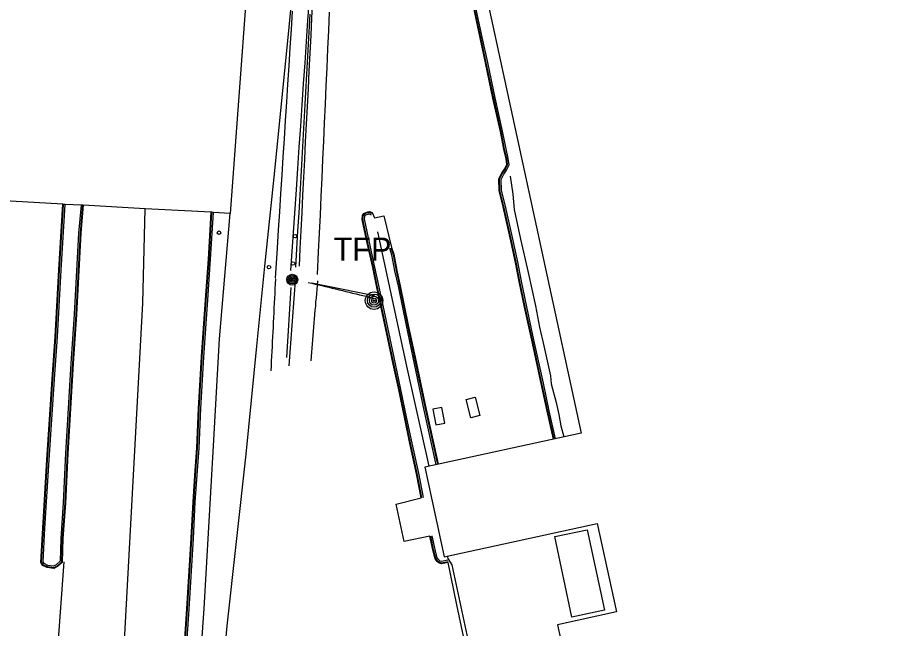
# Model space of a CAD drawing. Extents: x 368532 to 392481, y 10654822 to 10676899.
# Drawn here: x 389114.3 to 389305.3, y 10658579.6 to 10658712.6 of the extents above; entities that cross this region are included whole.
import ezdxf

# ---------------------------------------------------------------- set-up
doc = ezdxf.new("R2010")
doc.units = 0
for name, color, linetype in [('p_bridge deck', 7, 'Continuous'), ('p_Catenary', 7, 'Continuous'), ('p_dtm obscured area', 7, 'Continuous'), ('p_dtm retaining wall', 7, 'Continuous'), ('p_road - paved curb', 7, 'Continuous'), ('p_road general road feature', 7, 'Continuous'), ('p_road paint stripe', 7, 'Continuous'), ('p_structure building', 7, 'Continuous'), ('p_structure unidentified', 7, 'Continuous'), ('p_utility general pole', 7, 'Continuous')]:
    doc.layers.add(name, color=color, linetype=linetype)

msp = doc.modelspace()

# ---------------------------------------------------------------- linework, layer by layer
at = {"layer": 'p_bridge deck'}
for points in [[(389160.66, 10658669.93), (389156.99, 10658670.19), (389156.64, 10658670.21), (389156.49, 10658670.22), (389142.17, 10658670.95), (389128.67, 10658671.73), (389128.52, 10658671.74), (389128.17, 10658671.77), (389124.74, 10658671.92), (389124.39, 10658671.94), (389124.24, 10658671.95), (389110.23, 10658672.75), (389097.26, 10658673.45), (389097.11, 10658673.46), (389096.76, 10658673.48), (389095.01, 10658673.59), (389098.58, 10658726.65), (389102.84, 10658797.19), (389110.12, 10658914.68), (389115.15, 10658995.53), (389120.98, 10659092.62), (389128.29, 10659186.28), (389130.45, 10659212.42), (389157.15, 10659541.92)], [(389173.62, 10658871.77), (389170.74, 10658824.57), (389167.34, 10658771.02), (389164.26, 10658719.13), (389160.66, 10658669.93)]]:
    msp.add_lwpolyline(points, dxfattribs=at)
at = {"layer": 'p_Catenary'}
msp.add_line((389173.84, 10658653.83), (389172.89, 10658638.58), dxfattribs=at)
for points in [[(389180.62, 10658758.06), (389180.31, 10658753.45), (389180, 10658748.85), (389179.69, 10658744.24), (389179.38, 10658739.64), (389179.06, 10658735.03), (389178.75, 10658730.43), (389178.44, 10658725.82), (389178.13, 10658721.22), (389177.82, 10658716.61), (389177.5, 10658712.01), (389177.19, 10658707.4), (389176.88, 10658702.8), (389176.57, 10658698.19), (389176.26, 10658693.59), (389175.94, 10658688.98), (389175.63, 10658684.38), (389175.32, 10658679.77), (389175.01, 10658675.17), (389173.81, 10658657.56)], [(389178.59, 10658716.45), (389178.39, 10658712.59), (389178.2, 10658708.72), (389178, 10658704.86), (389177.8, 10658701), (389177.6, 10658697.13), (389177.41, 10658693.27), (389177.21, 10658689.41), (389177.01, 10658685.54), (389176.82, 10658681.68), (389176.62, 10658677.82), (389176.42, 10658673.95), (389176.23, 10658670.09), (389176.03, 10658666.23), (389175.83, 10658662.36), (389175.64, 10658658.5)], [(389170.54, 10658655.85), (389170.95, 10658662.4), (389171.2, 10658666.37), (389171.46, 10658670.34), (389171.71, 10658674.32), (389171.96, 10658678.29), (389172.21, 10658682.26), (389172.47, 10658686.23), (389172.72, 10658690.2), (389172.97, 10658694.17), (389173.22, 10658698.14), (389173.47, 10658702.11), (389173.73, 10658706.08), (389173.98, 10658710.05), (389174.23, 10658714.02)], [(389174.97, 10658658.28), (389175.19, 10658662.22), (389175.41, 10658666.15), (389175.64, 10658670.09), (389175.86, 10658674.03), (389176.08, 10658677.96), (389176.3, 10658681.9), (389176.52, 10658685.84), (389176.75, 10658689.77), (389176.97, 10658693.71), (389177.19, 10658697.65), (389177.41, 10658701.59), (389177.63, 10658705.52), (389177.86, 10658709.46), (389178.08, 10658713.4)], [(389179.7, 10658656.67), (389179.92, 10658661.63), (389180.11, 10658665.64), (389180.29, 10658669.66), (389180.47, 10658673.67), (389180.65, 10658677.69), (389180.83, 10658681.7), (389181.01, 10658685.72), (389181.2, 10658689.73), (389181.38, 10658693.75), (389181.56, 10658697.76), (389181.74, 10658701.77), (389181.92, 10658705.79), (389182.1, 10658709.8), (389182.29, 10658713.82)], [(389170.51, 10658655.7), (389170.46, 10658654.65), (389170.4, 10658653.59), (389170.35, 10658652.54), (389170.3, 10658651.49), (389170.24, 10658650.43), (389170.19, 10658649.38), (389170.14, 10658648.33), (389170.08, 10658647.27), (389170.03, 10658646.22), (389169.98, 10658645.17), (389169.93, 10658644.11), (389169.87, 10658643.06), (389169.82, 10658642.01), (389169.77, 10658640.95), (389169.71, 10658639.9), (389169.66, 10658638.84), (389169.61, 10658637.79), (389169.55, 10658636.74), (389169.5, 10658635.68)], [(389173.5, 10658636.8), (389173.57, 10658637.78), (389173.65, 10658638.75), (389173.72, 10658639.72), (389173.79, 10658640.7), (389173.87, 10658641.67), (389173.94, 10658642.64), (389174.01, 10658643.61), (389174.09, 10658644.59), (389174.16, 10658645.56), (389174.23, 10658646.53), (389174.31, 10658647.51), (389174.38, 10658648.48), (389174.45, 10658649.45), (389174.53, 10658650.43), (389174.6, 10658651.4), (389174.67, 10658652.37), (389174.75, 10658653.35), (389174.82, 10658654.32), (389174.89, 10658655.29)], [(389177.67, 10658654.95), (389178.41, 10658654.77), (389179.15, 10658654.59), (389179.89, 10658654.42), (389180.64, 10658654.24), (389181.38, 10658654.06), (389182.12, 10658653.88), (389182.86, 10658653.7), (389183.6, 10658653.52), (389184.35, 10658653.34), (389185.09, 10658653.16), (389185.83, 10658652.98), (389186.57, 10658652.8), (389187.31, 10658652.62), (389188.06, 10658652.44), (389188.8, 10658652.26), (389189.54, 10658652.09), (389190.28, 10658651.91), (389191.02, 10658651.73), (389191.77, 10658651.55)], [(389178.28, 10658637.89), (389178.35, 10658638.8), (389178.43, 10658639.72), (389178.51, 10658640.63), (389178.58, 10658641.55), (389178.66, 10658642.46), (389178.73, 10658643.37), (389178.81, 10658644.29), (389178.89, 10658645.2), (389178.96, 10658646.12), (389179.04, 10658647.03), (389179.12, 10658647.95), (389179.19, 10658648.86), (389179.27, 10658649.78), (389179.34, 10658650.69), (389179.42, 10658651.6), (389179.5, 10658652.52), (389179.57, 10658653.43), (389179.65, 10658654.35), (389179.73, 10658655.26)], [(389178.41, 10658654.88), (389179.13, 10658654.73), (389179.85, 10658654.58), (389180.57, 10658654.44), (389181.28, 10658654.29), (389182, 10658654.14), (389182.72, 10658653.99), (389183.44, 10658653.84), (389184.16, 10658653.69), (389184.87, 10658653.54), (389185.59, 10658653.39), (389186.31, 10658653.25), (389187.03, 10658653.1), (389187.75, 10658652.95), (389188.47, 10658652.8), (389189.18, 10658652.65), (389189.9, 10658652.5), (389190.62, 10658652.35), (389191.34, 10658652.2), (389192.06, 10658652.05)]]:
    msp.add_lwpolyline(points, dxfattribs=at)
at = {"layer": 'p_dtm obscured area'}
for points in [[(389176.26, 10658739.85), (389173.4, 10658710.54), (389170.28, 10658679.23), (389168.15, 10658658.46), (389166.39, 10658641.04), (389164.03, 10658617.56), (389159.91, 10658580.16), (389157.93, 10658558.7)], [(389158.35, 10658642.68), (389160.66, 10658669.93), (389156.99, 10658670.19), (389156.64, 10658670.21), (389156.49, 10658670.22), (389142.17, 10658670.95), (389128.67, 10658671.73), (389128.52, 10658671.74), (389128.17, 10658671.77), (389124.74, 10658671.92), (389124.39, 10658671.94), (389124.24, 10658671.95), (389110.23, 10658672.75), (389097.26, 10658673.45), (389097.11, 10658673.46), (389096.76, 10658673.48), (389095.01, 10658673.59), (389092.21, 10658626.05)], [(389153.41, 10658561.19), (389154.97, 10658583.88), (389157.05, 10658619.37), (389158.35, 10658642.68)]]:
    msp.add_lwpolyline(points, dxfattribs=at)
at = {"layer": 'p_dtm retaining wall'}
for p, q in [((389221.62, 10658678.06), (389222.19, 10658674.17)), ((389222.19, 10658674.17), (389222.51, 10658670.85)), ((389222.51, 10658670.85), (389223.9, 10658664.36)), ((389192.73, 10658665.94), (389199.06, 10658636.68)), ((389223.9, 10658664.36), (389225.54, 10658657.07)), ((389225.54, 10658657.07), (389227.13, 10658649.83)), ((389227.13, 10658649.83), (389227.99, 10658645.18)), ((389227.99, 10658645.18), (389228.97, 10658641.1)), ((389228.97, 10658641.1), (389230.37, 10658634.6)), ((389199.06, 10658636.68), (389203.93, 10658614.9)), ((389230.37, 10658634.6), (389230.56, 10658632.88)), ((389230.56, 10658632.88), (389231.61, 10658628.8)), ((389231.61, 10658628.8), (389232.21, 10658626.19)), ((389232.21, 10658626.19), (389232.62, 10658623.67)), ((389232.62, 10658623.67), (389233.33, 10658621.28)), ((389208.11, 10658594.78), (389207.97, 10658595.36)), ((389208.97, 10658593.4), (389208.11, 10658594.78)), ((389215.4, 10658563.81), (389208.97, 10658593.4))]:
    msp.add_line(p, q, dxfattribs=at)
at = {"layer": 'p_road - paved curb'}
for p, q in [((389123.34, 10658657.67), (389124.24, 10658671.95)), ((389123.49, 10658657.66), (389124.39, 10658671.94)), ((389123.84, 10658657.64), (389124.74, 10658671.92)), ((389128.17, 10658671.77), (389127.64, 10658665.69)), ((389128.52, 10658671.74), (389127.99, 10658665.67)), ((389128.67, 10658671.73), (389128.14, 10658665.66)), ((389155.9, 10658660.01), (389156.49, 10658670.22)), ((389156.05, 10658660), (389156.64, 10658670.21)), ((389156.4, 10658659.98), (389156.99, 10658670.19)), ((389127.64, 10658665.69), (389127.07, 10658654.8)), ((389127.99, 10658665.67), (389127.42, 10658654.78)), ((389128.14, 10658665.66), (389127.57, 10658654.77)), ((389155.26, 10658651.17), (389155.9, 10658660.01)), ((389155.41, 10658651.16), (389156.05, 10658660)), ((389155.76, 10658651.13), (389156.4, 10658659.98)), ((389122.54, 10658643.08), (389123.34, 10658657.67)), ((389122.69, 10658643.07), (389123.49, 10658657.66)), ((389123.04, 10658643.05), (389123.84, 10658657.64)), ((389127.07, 10658654.8), (389126.66, 10658648)), ((389127.42, 10658654.78), (389127.01, 10658647.98)), ((389127.57, 10658654.77), (389127.16, 10658647.97)), ((389154.41, 10658638.71), (389155.26, 10658651.17)), ((389154.56, 10658638.7), (389155.41, 10658651.16)), ((389154.91, 10658638.68), (389155.76, 10658651.13)), ((389126.66, 10658648), (389125.95, 10658637.28)), ((389127.01, 10658647.98), (389126.3, 10658637.26)), ((389127.16, 10658647.97), (389126.45, 10658637.25)), ((389121.87, 10658633.9), (389122.54, 10658643.08)), ((389122.02, 10658633.89), (389122.69, 10658643.07)), ((389122.37, 10658633.87), (389123.04, 10658643.05)), ((389153.76, 10658627.49), (389154.41, 10658638.71)), ((389153.91, 10658627.48), (389154.56, 10658638.7)), ((389154.26, 10658627.47), (389154.91, 10658638.68)), ((389125.95, 10658637.28), (389124.81, 10658617.72)), ((389126.3, 10658637.26), (389125.16, 10658617.7)), ((389126.45, 10658637.25), (389125.31, 10658617.69)), ((389120.75, 10658616.29), (389121.87, 10658633.9)), ((389120.9, 10658616.28), (389122.02, 10658633.89)), ((389121.25, 10658616.26), (389122.37, 10658633.87)), ((389153.4, 10658618.88), (389153.76, 10658627.49)), ((389153.55, 10658618.87), (389153.91, 10658627.48)), ((389153.9, 10658618.85), (389154.26, 10658627.47)), ((389124.81, 10658617.72), (389124.28, 10658606.92)), ((389125.16, 10658617.7), (389124.63, 10658606.9)), ((389125.31, 10658617.69), (389124.78, 10658606.89)), ((389153.02, 10658614), (389153.4, 10658618.88)), ((389153.17, 10658613.99), (389153.55, 10658618.87)), ((389153.52, 10658613.96), (389153.9, 10658618.85)), ((389119.82, 10658601.4), (389120.75, 10658616.29)), ((389119.97, 10658601.39), (389120.9, 10658616.28)), ((389120.32, 10658601.37), (389121.25, 10658616.26)), ((389152.56, 10658607.11), (389153.02, 10658614)), ((389152.71, 10658607.1), (389153.17, 10658613.99)), ((389153.06, 10658607.08), (389153.52, 10658613.96)), ((389124.28, 10658606.92), (389123.74, 10658599.18)), ((389124.63, 10658606.9), (389124.09, 10658599.17)), ((389124.78, 10658606.89), (389124.24, 10658599.16)), ((389152.13, 10658599.2), (389152.56, 10658607.11)), ((389152.28, 10658599.19), (389152.71, 10658607.1)), ((389152.63, 10658599.17), (389153.06, 10658607.08)), ((389119.43, 10658593.96), (389119.82, 10658601.4)), ((389119.58, 10658594), (389119.97, 10658601.39)), ((389119.94, 10658594.08), (389120.32, 10658601.37)), ((389123.74, 10658599.18), (389123.61, 10658594.19)), ((389124.09, 10658599.17), (389123.95, 10658594.03)), ((389124.24, 10658599.16), (389124.1, 10658593.96)), ((389151.19, 10658583.82), (389152.13, 10658599.2)), ((389151.34, 10658583.81), (389152.28, 10658599.19)), ((389151.69, 10658583.79), (389152.63, 10658599.17)), ((389119.8, 10658593.31), (389119.43, 10658593.96)), ((389119.91, 10658593.42), (389119.58, 10658594)), ((389120.81, 10658592.82), (389119.8, 10658593.31)), ((389120.85, 10658592.97), (389119.91, 10658593.42)), ((389120.16, 10658593.69), (389119.94, 10658594.08)), ((389120.96, 10658593.3), (389120.16, 10658593.69)), ((389122.26, 10658592.61), (389120.81, 10658592.82)), ((389122.23, 10658592.77), (389120.85, 10658592.97)), ((389122.17, 10658593.13), (389120.96, 10658593.3)), ((389122.77, 10658593.45), (389122.17, 10658593.13)), ((389122.97, 10658593.16), (389122.23, 10658592.77)), ((389123.06, 10658593.04), (389122.26, 10658592.61)), ((389123.61, 10658594.19), (389122.77, 10658593.45)), ((389123.95, 10658594.03), (389122.97, 10658593.16)), ((389124.1, 10658593.96), (389123.06, 10658593.04)), ((389150.55, 10658574.26), (389151.19, 10658583.82)), ((389150.7, 10658574.25), (389151.34, 10658583.81)), ((389151.05, 10658574.22), (389151.69, 10658583.79))]:
    msp.add_line(p, q, dxfattribs=at)
at = {"layer": 'p_road general road feature'}
for p, q in [((389215.07, 10658708.24), (389213.54, 10658715.38)), ((389215.22, 10658708.27), (389213.69, 10658715.41)), ((389215.56, 10658708.34), (389214.03, 10658715.48)), ((389216.25, 10658702.75), (389215.07, 10658708.24)), ((389216.4, 10658702.78), (389215.22, 10658708.27)), ((389216.74, 10658702.85), (389215.56, 10658708.34)), ((389217.88, 10658695.04), (389216.25, 10658702.75)), ((389218.03, 10658695.07), (389216.4, 10658702.78)), ((389218.37, 10658695.15), (389216.74, 10658702.85)), ((389219.49, 10658687.78), (389217.88, 10658695.04)), ((389219.64, 10658687.81), (389218.03, 10658695.07)), ((389219.98, 10658687.88), (389218.37, 10658695.15)), ((389220.27, 10658683.94), (389219.49, 10658687.78)), ((389220.42, 10658683.97), (389219.64, 10658687.81)), ((389220.76, 10658684.04), (389219.98, 10658687.88)), ((389220.73, 10658681.86), (389220.27, 10658683.94)), ((389220.88, 10658681.89), (389220.42, 10658683.97)), ((389221.22, 10658681.95), (389220.76, 10658684.04)), ((389220.42, 10658679.64), (389220.89, 10658680.63)), ((389220.55, 10658679.56), (389221.04, 10658680.61)), ((389220.89, 10658680.63), (389220.73, 10658681.86)), ((389221.04, 10658680.61), (389220.88, 10658681.89)), ((389221.4, 10658680.55), (389221.22, 10658681.95)), ((389219.13, 10658677.47), (389219.78, 10658678.74)), ((389219.78, 10658678.74), (389220.42, 10658679.64)), ((389219.91, 10658678.66), (389220.55, 10658679.56)), ((389220.21, 10658678.48), (389220.85, 10658679.39)), ((389220.85, 10658679.39), (389221.4, 10658680.55)), ((389219.24, 10658674.92), (389219.13, 10658677.47)), ((389219.28, 10658677.44), (389219.91, 10658678.66)), ((389219.39, 10658674.94), (389219.28, 10658677.44)), ((389219.64, 10658677.36), (389220.21, 10658678.48)), ((389219.74, 10658674.99), (389219.64, 10658677.36)), ((389220.09, 10658671.42), (389219.24, 10658674.92)), ((389220.24, 10658671.45), (389219.39, 10658674.94)), ((389220.58, 10658671.53), (389219.74, 10658674.99)), ((389221.62, 10658664.62), (389220.09, 10658671.42)), ((389221.77, 10658664.65), (389220.24, 10658671.45)), ((389222.11, 10658664.73), (389220.58, 10658671.53)), ((389189.4, 10658668.56), (389189.46, 10658669.51)), ((389189.46, 10658669.51), (389189.73, 10658669.95)), ((389189.55, 10658668.57), (389189.61, 10658669.46)), ((389189.61, 10658669.46), (389189.83, 10658669.83)), ((389189.73, 10658669.95), (389190.25, 10658670.2)), ((389189.83, 10658669.83), (389190.3, 10658670.06)), ((389189.9, 10658668.61), (389189.95, 10658669.35)), ((389189.95, 10658669.35), (389190.08, 10658669.56)), ((389190.08, 10658669.56), (389190.43, 10658669.73)), ((389190.25, 10658670.2), (389190.6, 10658670.3)), ((389190.3, 10658670.06), (389190.63, 10658670.15)), ((389190.43, 10658669.73), (389190.7, 10658669.81)), ((389190.6, 10658670.3), (389190.96, 10658670.35)), ((389190.63, 10658670.15), (389190.94, 10658670.2)), ((389190.7, 10658669.81), (389190.91, 10658669.84)), ((389190.91, 10658669.84), (389191.38, 10658669.67)), ((389190.94, 10658670.2), (389191.5, 10658670)), ((389190.96, 10658670.35), (389191.55, 10658670.14)), ((389191.55, 10658670.14), (389192.06, 10658669)), ((389192.06, 10658669), (389194.11, 10658669.43)), ((389194.11, 10658669.43), (389195.81, 10658662.55)), ((389189.47, 10658668.29), (389189.4, 10658668.56)), ((389190.51, 10658663.53), (389189.47, 10658668.29)), ((389189.62, 10658668.32), (389189.55, 10658668.57)), ((389190.66, 10658663.56), (389189.62, 10658668.32)), ((389189.96, 10658668.41), (389189.9, 10658668.61)), ((389191, 10658663.64), (389189.96, 10658668.41)), ((389191.69, 10658658.17), (389190.51, 10658663.53)), ((389191.84, 10658658.2), (389190.66, 10658663.56)), ((389192.18, 10658658.27), (389191, 10658663.64)), ((389222.79, 10658659.29), (389221.62, 10658664.62)), ((389222.94, 10658659.32), (389221.77, 10658664.65)), ((389223.28, 10658659.39), (389222.11, 10658664.73)), ((389195.34, 10658662.39), (389195.8, 10658660.97)), ((389195.67, 10658662.5), (389196.14, 10658661.05)), ((389195.81, 10658662.55), (389196.29, 10658661.09)), ((389195.8, 10658660.97), (389196.44, 10658657.44)), ((389196.14, 10658661.05), (389196.78, 10658657.51)), ((389196.29, 10658661.09), (389196.93, 10658657.54)), ((389192.52, 10658654.18), (389191.69, 10658658.17)), ((389192.67, 10658654.21), (389191.84, 10658658.2)), ((389193.01, 10658654.28), (389192.18, 10658658.27)), ((389223.58, 10658655.14), (389222.79, 10658659.29)), ((389223.73, 10658655.17), (389222.94, 10658659.32)), ((389224.07, 10658655.24), (389223.28, 10658659.39)), ((389196.44, 10658657.44), (389197.2, 10658654.1)), ((389196.78, 10658657.51), (389197.54, 10658654.18)), ((389196.93, 10658657.54), (389197.69, 10658654.21)), ((389193.66, 10658648.76), (389192.52, 10658654.18)), ((389193.81, 10658648.79), (389192.67, 10658654.21)), ((389194.15, 10658648.86), (389193.01, 10658654.28)), ((389197.2, 10658654.1), (389198.95, 10658645.56)), ((389197.54, 10658654.18), (389199.29, 10658645.63)), ((389197.69, 10658654.21), (389199.44, 10658645.66)), ((389224.77, 10658649.53), (389223.58, 10658655.14)), ((389224.92, 10658649.56), (389223.73, 10658655.17)), ((389225.26, 10658649.63), (389224.07, 10658655.24)), ((389194.98, 10658642.62), (389193.66, 10658648.76)), ((389195.13, 10658642.65), (389193.81, 10658648.79)), ((389195.47, 10658642.72), (389194.15, 10658648.86)), ((389226.32, 10658642.33), (389224.77, 10658649.53)), ((389226.47, 10658642.36), (389224.92, 10658649.56)), ((389226.81, 10658642.44), (389225.26, 10658649.63)), ((389198.95, 10658645.56), (389200.41, 10658638.55)), ((389199.29, 10658645.63), (389200.75, 10658638.62)), ((389199.44, 10658645.66), (389200.9, 10658638.65)), ((389196.13, 10658637.14), (389194.98, 10658642.62)), ((389196.28, 10658637.17), (389195.13, 10658642.65)), ((389196.62, 10658637.24), (389195.47, 10658642.72)), ((389228.89, 10658633), (389226.81, 10658642.44)), ((389228.4, 10658632.9), (389226.32, 10658642.33)), ((389228.55, 10658632.93), (389226.47, 10658642.36)), ((389200.75, 10658638.62), (389203.18, 10658627.2)), ((389200.9, 10658638.65), (389203.33, 10658627.23)), ((389197.27, 10658631.9), (389196.13, 10658637.14)), ((389197.42, 10658631.93), (389196.28, 10658637.17)), ((389197.76, 10658632), (389196.62, 10658637.24)), ((389200.41, 10658638.55), (389202.84, 10658627.12)), ((389229.65, 10658626.86), (389228.4, 10658632.9)), ((389229.8, 10658626.89), (389228.55, 10658632.93)), ((389230.14, 10658626.97), (389228.89, 10658633)), ((389198.66, 10658625.23), (389197.27, 10658631.9)), ((389198.81, 10658625.26), (389197.42, 10658631.93)), ((389199.15, 10658625.33), (389197.76, 10658632)), ((389202.84, 10658627.12), (389205.23, 10658616.24)), ((389203.18, 10658627.2), (389205.57, 10658616.32)), ((389203.33, 10658627.23), (389205.72, 10658616.35)), ((389199.78, 10658619.86), (389198.66, 10658625.23)), ((389199.93, 10658619.89), (389198.81, 10658625.26)), ((389200.27, 10658619.96), (389199.15, 10658625.33)), ((389231.04, 10658620.78), (389229.65, 10658626.86)), ((389231.19, 10658620.81), (389229.8, 10658626.89)), ((389231.53, 10658620.89), (389230.14, 10658626.97)), ((389201.22, 10658613.28), (389199.78, 10658619.86)), ((389201.37, 10658613.31), (389199.93, 10658619.89)), ((389201.71, 10658613.38), (389200.27, 10658619.96)), ((389205.23, 10658616.24), (389205.45, 10658615.23)), ((389205.57, 10658616.32), (389205.79, 10658615.31)), ((389205.72, 10658616.35), (389205.94, 10658615.34)), ((389202.27, 10658608.02), (389201.22, 10658613.28)), ((389202.42, 10658608.05), (389201.37, 10658613.31)), ((389202.76, 10658608.12), (389201.71, 10658613.38)), ((389196.82, 10658606.61), (389202.27, 10658608.02)), ((389198.53, 10658598.5), (389196.82, 10658606.61)), ((389204.16, 10658599.65), (389198.53, 10658598.5)), ((389204.79, 10658596.68), (389204.16, 10658599.65)), ((389204.94, 10658596.71), (389204.31, 10658599.68)), ((389205.28, 10658596.79), (389204.65, 10658599.75)), ((389205.27, 10658594.71), (389204.79, 10658596.68)), ((389205.41, 10658594.78), (389204.94, 10658596.71)), ((389205.73, 10658594.93), (389205.28, 10658596.79)), ((389205.7, 10658594.14), (389205.27, 10658594.71)), ((389205.81, 10658594.25), (389205.41, 10658594.78)), ((389206.06, 10658594.49), (389205.73, 10658594.93)), ((389206.16, 10658593.78), (389205.7, 10658594.14)), ((389206.23, 10658593.92), (389205.81, 10658594.25)), ((389206.39, 10658594.24), (389206.06, 10658594.49)), ((389206.67, 10658593.65), (389206.16, 10658593.78)), ((389206.67, 10658593.8), (389206.23, 10658593.92)), ((389206.68, 10658594.16), (389206.39, 10658594.24)), ((389208.1, 10658594.09), (389206.67, 10658593.8)), ((389208.13, 10658593.94), (389206.67, 10658593.65)), ((389208.03, 10658594.43), (389206.68, 10658594.16)), ((389209.99, 10658584.73), (389208.13, 10658593.94)), ((389216.76, 10658553.38), (389209.99, 10658584.73))]:
    msp.add_line(p, q, dxfattribs=at)
at = {"layer": 'p_road paint stripe'}
for p, q in [((389141.62, 10658650.4), (389142.17, 10658670.95)), ((389139.61, 10658612.97), (389141.62, 10658650.4)), ((389137.59, 10658575.54), (389139.61, 10658612.97)), ((389124.43, 10658594.11), (389122.92, 10658573.31))]:
    msp.add_line(p, q, dxfattribs=at)
at = {"layer": 'p_structure building'}
msp.add_lwpolyline([(389353.45, 10658814.25), (389202.52, 10658781.51), (389237.09, 10658622.09), (389203.01, 10658614.7), (389207.24, 10658595.2), (389240.6, 10658602.44), (389244.79, 10658583.15), (389231.94, 10658580.36), (389236.36, 10658559.98), (389249.5, 10658562.83), (389257.16, 10658527.5), (389408.45, 10658560.31), (389375.54, 10658712.04), (389387.41, 10658714.61), (389370.84, 10658790.97), (389359.06, 10658788.42)], close=True, dxfattribs=at)
at = {"layer": 'p_structure unidentified'}
for p, q in [((389212.03, 10658629.45), (389213.99, 10658629.96)), ((389213.06, 10658625.47), (389212.03, 10658629.45)), ((389213.99, 10658629.96), (389215.03, 10658625.98)), ((389206.72, 10658627.72), (389204.75, 10658627.33)), ((389204.75, 10658627.33), (389205.44, 10658623.9)), ((389207.41, 10658624.29), (389206.72, 10658627.72)), ((389215.03, 10658625.98), (389213.06, 10658625.47)), ((389205.44, 10658623.9), (389207.41, 10658624.29)), ((389231.33, 10658599.58), (389238.42, 10658601.08)), ((389238.42, 10658601.08), (389242.14, 10658583.56)), ((389235.05, 10658582.05), (389231.33, 10658599.58)), ((389242.14, 10658583.56), (389235.05, 10658582.05))]:
    msp.add_line(p, q, dxfattribs=at)
for centre in [(389158.21, 10658665.77), (389174.78, 10658665.01), (389169.1, 10658658.27), (389174.33, 10658659.05)]:
    msp.add_circle(centre, 0.375, dxfattribs=at)
at = {"layer": 'p_utility general pole'}
for centre, radius in [((389174.17, 10658655.52), 1.19), ((389174.17, 10658655.52), 0.901), ((389174.17, 10658655.52), 0.608), ((389174.17, 10658655.52), 0.337), ((389174.17, 10658655.52), 0.12), ((389191.98, 10658650.97), 1.9), ((389191.98, 10658650.97), 1.44), ((389191.98, 10658650.97), 0.973), ((389191.98, 10658650.97), 0.539), ((389191.98, 10658650.97), 0.192)]:
    msp.add_circle(centre, radius, dxfattribs=at)

# ---------------------------------------------------------------- texts
msp.add_text('TFP', height=5, dxfattribs=at).set_placement((389183.15, 10658659.7))

doc.saveas('drawing.dxf')
